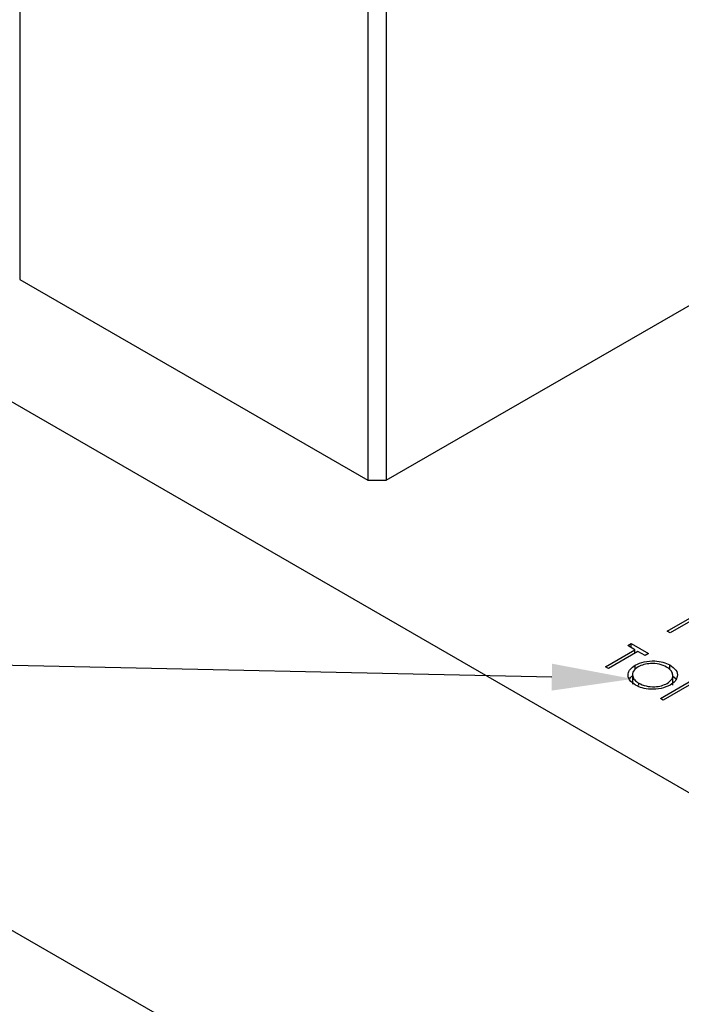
# Model space of a CAD drawing. Header units: inches. Extents: x 1880 to 2363, y -453 to -54.
# Tile 377 of 656: x 2066.76 to 2068.04, y -270.98 to -269.07. Entities that reach past the tile are written whole.
import ezdxf

# ---------------------------------------------------------------- set-up
doc = ezdxf.new("R2010")
doc.units = ezdxf.units.IN
doc.header["$LTSCALE"] = 0.5
doc.header["$MEASUREMENT"] = 0
doc.layers.add('DSS-M-S', color=53, linetype='Continuous')
doc.layers.add('SID-M-S', color=105, linetype='Continuous')

msp = doc.modelspace()

# ---------------------------------------------------------------- linework, layer by layer
at = {"layer": 'DSS-M-S', "linetype": 'Continuous', "lineweight": 25}
for p, q in [((2064.23349, -268.36222), (2073.07233, -273.46477)), ((2066.7614, -268.37223), (2066.7614, -269.57663)), ((2067.43315, -268.76002), (2067.43315, -269.96442)), ((2067.46851, -268.76002), (2067.46851, -269.96442)), ((2067.46851, -269.96442), (2068.84737, -269.16842)), ((2073.07233, -274.48545), (2064.23349, -269.3829)), ((2066.7614, -269.57663), (2067.43315, -269.96442)), ((2067.43315, -269.96442), (2067.46851, -269.96442)), ((2068.01129, -270.25564), (2068.0684, -270.22267)), ((2068.07411, -270.22597), (2068.017, -270.25894)), ((2068.017, -270.25894), (2068.01129, -270.25564)), ((2067.93521, -270.28355), (2067.94173, -270.27978)), ((2067.94173, -270.27978), (2067.97519, -270.29909)), ((2067.94173, -270.28732), (2067.94173, -270.27978)), ((2067.89196, -270.32453), (2067.94908, -270.29156)), ((2067.95479, -270.29485), (2067.89768, -270.32782)), ((2067.94908, -270.29156), (2067.93521, -270.28355)), ((2067.94908, -270.29815), (2067.94908, -270.29156)), ((2067.96866, -270.30286), (2067.95479, -270.29485)), ((2067.97519, -270.29909), (2067.96866, -270.30286)), ((2067.89768, -270.32782), (2067.89196, -270.32453)), ((2067.94961, -270.3299), (2067.94961, -270.32139)), ((2068.01639, -270.32998), (2068.01639, -270.32099)), ((2067.94449, -270.33767), (2067.94449, -270.35808)), ((2067.99803, -270.38576), (2068.06167, -270.34902)), ((2068.02213, -270.35978), (2068.02213, -270.33937)), ((2068.02213, -270.34233), (2068.02793, -270.34737)), ((2067.95629, -270.36012), (2067.95629, -270.35601)), ((2068.05372, -270.3602), (2068.00374, -270.38905)), ((2068.00374, -270.38905), (2067.99803, -270.38576))]:
    msp.add_line(p, q, dxfattribs=at)
for points, knots in [([(2067.94961, -270.32139), (2067.95511, -270.3189), (2067.9661, -270.31391), (2067.986, -270.31248), (2068.00366, -270.31498), (2068.01215, -270.31899), (2068.01639, -270.32099)], [0, 0, 0, 0, 0.279731, 0.5593268, 0.7796805, 1, 1, 1, 1]), ([(2067.95, -270.35991), (2067.94561, -270.35675), (2067.93684, -270.35042), (2067.93486, -270.3389), (2067.93903, -270.32869), (2067.94608, -270.32382), (2067.94961, -270.32139)], [0, 0, 0, 0, 0.2796633, 0.5593539, 0.7796364, 1, 1, 1, 1]), ([(2067.95535, -270.32467), (2067.95183, -270.32727), (2067.94478, -270.33246), (2067.94382, -270.3419), (2067.94762, -270.35011), (2067.9534, -270.35404), (2067.95629, -270.35601)], [0, 0, 0, 0, 0.279416, 0.5590765, 0.779478, 1, 1, 1, 1]), ([(2068.01014, -270.32492), (2068.0056, -270.32291), (2067.99652, -270.31887), (2067.98024, -270.31765), (2067.96572, -270.31968), (2067.95881, -270.32301), (2067.95535, -270.32467)], [0, 0, 0, 0, 0.2796271, 0.5593495, 0.7796302, 1, 1, 1, 1]), ([(2068.01112, -270.35653), (2068.01468, -270.35392), (2068.02178, -270.34869), (2068.0228, -270.33916), (2068.01869, -270.33094), (2068.01299, -270.32693), (2068.01014, -270.32492)], [0, 0, 0, 0, 0.279468, 0.5588703, 0.7795158, 1, 1, 1, 1]), ([(2068.01639, -270.32099), (2068.02085, -270.32417), (2068.02978, -270.33053), (2068.0319, -270.34219), (2068.02758, -270.35249), (2068.02041, -270.35739), (2068.01682, -270.35984)], [0, 0, 0, 0, 0.2797673, 0.55935845, 0.7795711, 1, 1, 1, 1]), ([(2067.93848, -270.34905), (2067.93887, -270.34777), (2067.9397, -270.34506), (2067.94283, -270.34297), (2067.94449, -270.34186)], [0, 0, 0, 0, 0.4691483, 1, 1, 1, 1]), ([(2068.01682, -270.35984), (2068.01132, -270.36236), (2068.00033, -270.36742), (2067.98032, -270.36851), (2067.96262, -270.36605), (2067.95421, -270.36196), (2067.95, -270.35991)], [0, 0, 0, 0, 0.2796304, 0.5593429, 0.7795972, 1, 1, 1, 1]), ([(2067.95629, -270.35601), (2067.9608, -270.35808), (2067.9698, -270.36221), (2067.98613, -270.36359), (2068.00071, -270.36153), (2068.00765, -270.3582), (2068.01112, -270.35653)], [0, 0, 0, 0, 0.27982967, 0.55938902, 0.77965383, 1, 1, 1, 1])]:
    msp.add_open_spline(points, degree=3, knots=knots, dxfattribs=at)
at = {"layer": 'SID-M-S'}
msp.add_line((2067.78853, -270.34451), (2063.51672, -270.25237), dxfattribs=at)
msp.add_solid([(2067.78909, -270.31852), (2067.94449, -270.34788), (2067.78909, -270.31852), (2067.78796, -270.37051)], dxfattribs=at)

doc.saveas('drawing.dxf')
